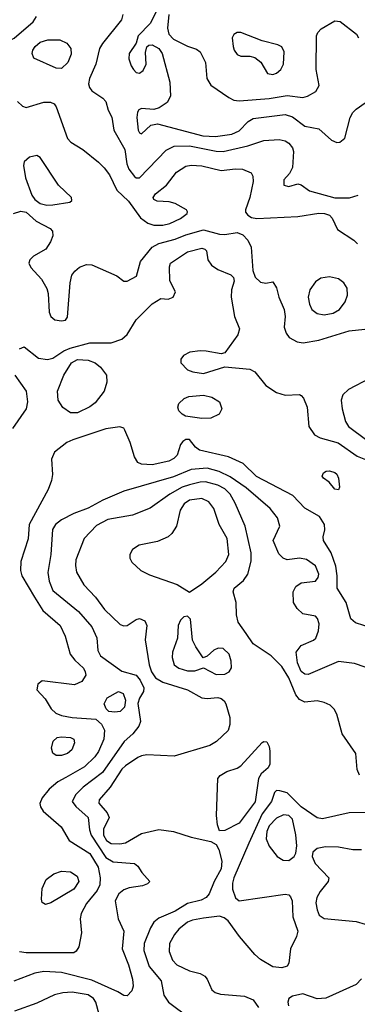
# Model space of a CAD drawing. Extents: x 1173029 to 1307123, y 522559 to 678521.
# Tile 315 of 623: x 1274009 to 1275911, y 546763 to 552306. Entities that reach past the tile are written whole.
import ezdxf

# ---------------------------------------------------------------- set-up
doc = ezdxf.new("R2010")
doc.units = 0

msp = doc.modelspace()

# ---------------------------------------------------------------- linework, layer by layer
at = {"layer": '0CON10XD'}
for points in [[(1274794.6, 552384.6), (1274745, 552285.6), (1274676.9, 552215), (1274665.6, 552174.4), (1274626.2, 552115), (1274624.3, 552085), (1274636.4, 552046.4), (1274650, 552025), (1274665, 552009.2), (1274685, 552005.7), (1274705, 552020.8), (1274722.5, 552055), (1274718.3, 552121.7), (1274725.7, 552154.3), (1274737, 552163), (1274755, 552165.5), (1274793.1, 552145), (1274810.9, 552115), (1274855.5, 551955), (1274859.5, 551875), (1274839.7, 551840.3), (1274795, 551810.4), (1274765, 551801.5), (1274695, 551805.5), (1274681.2, 551798.8), (1274672.2, 551785), (1274668.2, 551755), (1274676.9, 551685), (1274685, 551668.8), (1274695, 551664), (1274747.9, 551712.1), (1274785, 551720.5), (1275041.5, 551651.5), (1275111.5, 551648.5), (1275205, 551661.7), (1275245, 551680), (1275296.7, 551733.3), (1275325, 551750.3), (1275505, 551772.2), (1275545, 551758.9), (1275615, 551707.5), (1275695, 551691.1), (1275765, 551628.5), (1275795, 551615.6), (1275813.3, 551616.7), (1275840.5, 551639.5), (1275870.4, 551755), (1275886.4, 551783.6), (1275905, 551801.8), (1275955, 551838.8)], [(1273735.9, 552315.9), (1273815.6, 552245.6), (1273864.3, 552214.3), (1273935, 552190.3), (1273955, 552190.7), (1273977.9, 552202.1), (1274085, 552293.8), (1274104.6, 552325)], [(1274591.1, 552335), (1274582.7, 552305), (1274475, 552171.9), (1274459.6, 552145), (1274437.9, 552055), (1274402.9, 551975), (1274397.3, 551945), (1274401.5, 551925), (1274415.4, 551905.4), (1274478, 551865), (1274494, 551845), (1274507.5, 551797.5), (1274528.3, 551758.3), (1274538.6, 551685), (1274601.8, 551575), (1274612.9, 551495), (1274624.4, 551465), (1274655, 551423.1), (1274665.5, 551415.5), (1274685, 551415.6), (1274835, 551571.8), (1274878.8, 551595), (1274965, 551596.3), (1275115, 551566.7), (1275155, 551564.2), (1275294.7, 551595.3), (1275384.7, 551625.3), (1275471.4, 551631.4), (1275505, 551623.5), (1275525, 551610.5), (1275545.2, 551585.2), (1275551.2, 551565), (1275545.6, 551474.4), (1275529.4, 551440.6), (1275496.7, 551405), (1275497.5, 551375), (1275525, 551366.2), (1275575, 551381.2), (1275595, 551376), (1275642.4, 551342.4), (1275785, 551304.2), (1275867.6, 551302.4), (1275915, 551317.5)], [(1274848.7, 552335), (1274842.1, 552257.9), (1274849.4, 552225), (1274875, 552197.2), (1274955, 552157.3), (1275005, 552140.6), (1275026, 552125), (1275056, 552065), (1275064, 551975), (1275086.8, 551936.8), (1275187.4, 551867.4), (1275215, 551853.8), (1275245, 551848.9), (1275415, 551861.7), (1275515, 551878.9), (1275605, 551868.5), (1275630, 551875), (1275677.3, 551902.7), (1275696, 551935), (1275679.5, 552025), (1275681.4, 552215), (1275689.3, 552235), (1275708.2, 552255), (1275785, 552299.1), (1275815, 552295.5), (1275905.8, 552225), (1275918, 552205)], [(1275435, 551997.1), (1275455, 552004.3), (1275480, 552025), (1275495.8, 552055), (1275499.2, 552125), (1275485, 552153.8), (1275462.5, 552165), (1275375, 552186.7), (1275255, 552234.5), (1275235, 552234.5), (1275215, 552222.9), (1275206.5, 552205), (1275211.6, 552155), (1275217.3, 552135), (1275235, 552110.9), (1275255, 552101.2), (1275305, 552100.5), (1275333, 552093), (1275367, 552067), (1275405, 552004), (1275435, 551997.1)], [(1274245, 552030.6), (1274215, 552033.5), (1274089.2, 552089.2), (1274079.4, 552115), (1274082.9, 552135), (1274095.5, 552155), (1274125, 552179.2), (1274167.3, 552192.7), (1274235, 552192), (1274275, 552173.6), (1274297.9, 552145), (1274298.5, 552111.5), (1274281.1, 552065), (1274245, 552030.6)], [(1273996.1, 551845), (1274025, 551820.3), (1274045, 551812.8), (1274145, 551841.1), (1274182.4, 551842.4), (1274203.4, 551833.4), (1274215.5, 551815.5), (1274277.7, 551637.7), (1274297.2, 551617.2), (1274365.6, 551575), (1274453.3, 551505), (1274485, 551472.5), (1274515, 551433.3), (1274555.9, 551345.9), (1274622.9, 551285), (1274690, 551190), (1274730.2, 551160.2), (1274765, 551149.2), (1274815, 551149.7), (1274855, 551158.7), (1274915, 551186.8), (1274951.9, 551215), (1274954.4, 551225), (1274948.6, 551235), (1274885, 551272.1), (1274851.4, 551281.4), (1274783.9, 551283.9), (1274764.5, 551294.5), (1274760.8, 551305), (1274774.3, 551325), (1274836.2, 551373.8), (1274892.4, 551447.6), (1274945, 551481.8), (1274975, 551487.5), (1275035, 551482.9), (1275145, 551458.1), (1275225, 551467.3), (1275264.6, 551464.6), (1275313.7, 551443.7), (1275322.5, 551425), (1275324.5, 551394.5), (1275304.6, 551305), (1275280.4, 551235), (1275281.9, 551221.9), (1275294.5, 551205), (1275315, 551192.7), (1275345, 551187.3), (1275575, 551197.7), (1275695, 551217.6), (1275726.7, 551215), (1275754, 551205), (1275769.6, 551189.6), (1275799.4, 551125), (1275890.8, 551065), (1275911.4, 551045)], [(1274162.8, 551262.8), (1274195, 551264.7), (1274291.7, 551278.3), (1274302.3, 551287.7), (1274300.8, 551305), (1274227.5, 551375), (1274125, 551530), (1274105, 551541.2), (1274065, 551532), (1274035, 551506.2), (1274030, 551485), (1274041.8, 551415), (1274078.1, 551318.1), (1274095, 551293.5), (1274125, 551271.2), (1274162.8, 551262.8)], [(1273973.8, 551215), (1274015, 551227.5), (1274045, 551221.8), (1274101.5, 551171.5), (1274181.1, 551131.1), (1274194.2, 551115), (1274195, 551090), (1274182.9, 551055), (1274156.2, 551013.8), (1274087.1, 550975), (1274067.1, 550955), (1274061.4, 550935), (1274071.1, 550911.1), (1274132.5, 550845), (1274162.8, 550792.8), (1274170, 550765), (1274175, 550660), (1274184.3, 550634.3), (1274207.1, 550617.1), (1274245, 550610), (1274267.5, 550615), (1274278.3, 550631.7), (1274294.4, 550825), (1274302.9, 550867.1), (1274319.4, 550890.6), (1274346.8, 550913.2), (1274385, 550928.9), (1274415, 550925.9), (1274555.8, 550865), (1274595, 550834), (1274615, 550834), (1274667.2, 550862.8), (1274690.3, 550945), (1274755, 551025.3), (1274793.1, 551046.9), (1274885, 551070.6), (1274945.4, 551094.6), (1275045, 551122.8), (1275135, 551099.4), (1275165, 551097.8), (1275235, 551108.6), (1275265.6, 551095.6), (1275294.1, 551065), (1275313.5, 551025), (1275323.1, 550895), (1275335, 550856.7), (1275365, 550828.8), (1275395, 550823.8), (1275435, 550830), (1275455.9, 550795.9), (1275468.6, 550745), (1275499.6, 550675), (1275503.8, 550635), (1275499.6, 550575), (1275510.5, 550540.5), (1275526.4, 550516.4), (1275572.4, 550492.4), (1275606.4, 550486.4), (1275695, 550502.8), (1275865.4, 550555.4), (1275954.1, 550564.1)], [(1274007.4, 550452.6), (1274035, 550464.3), (1274115, 550400.9), (1274165, 550392.7), (1274195, 550400.9), (1274257.9, 550442.1), (1274292.8, 550457.2), (1274405, 550487.6), (1274452.3, 550487.7), (1274525, 550486.4), (1274585, 550508.1), (1274615, 550534.3), (1274665, 550615.6), (1274755, 550707.1), (1274805, 550736), (1274845, 550732), (1274873.3, 550745), (1274886, 550775), (1274855.7, 550835.7), (1274852.9, 550915), (1274858.6, 550935), (1274955, 550999.6), (1275035, 551019.5), (1275051.2, 551015), (1275060.8, 551005), (1275069.5, 550955), (1275090.4, 550925), (1275125, 550900.7), (1275199.2, 550869.2), (1275214.4, 550854.4), (1275216.5, 550835), (1275202.7, 550785), (1275201.2, 550745), (1275219.2, 550635), (1275248, 550565), (1275238.7, 550531.3), (1275165, 550430), (1275145, 550424.3), (1275059.6, 550439.6), (1275025, 550442.1), (1274967.5, 550435), (1274931.4, 550415), (1274917.1, 550395), (1274917.1, 550375), (1274955, 550335.6), (1274983.9, 550323.9), (1275045, 550313.8), (1275165, 550351.9), (1275305, 550339.4), (1275333.8, 550323.8), (1275395, 550246.7), (1275455, 550207.1), (1275505, 550191.4), (1275585, 550195.8), (1275595, 550190.8), (1275607.5, 550175), (1275628.2, 550125), (1275637.7, 550015), (1275669.9, 549969.9), (1275701.9, 549951.9), (1275803.9, 549923.9), (1275909.6, 549849.6), (1276051.7, 549791.7)], [(1275725, 550645.5), (1275775, 550653.8), (1275810, 550675), (1275841.9, 550718.1), (1275856.2, 550755), (1275853.3, 550795), (1275835.4, 550825.4), (1275805, 550847.8), (1275755, 550857.9), (1275705, 550850.9), (1275675, 550831.1), (1275643.2, 550785), (1275633.8, 550745), (1275640.9, 550705), (1275655.6, 550675), (1275685, 550651.5), (1275725, 550645.5)], [(1274335, 550092.5), (1274295, 550093.6), (1274252.5, 550122.5), (1274225.6, 550165), (1274221.5, 550215), (1274257.1, 550305), (1274301.1, 550375), (1274335, 550393), (1274395, 550389.2), (1274434.3, 550374.3), (1274465, 550350), (1274498.2, 550305), (1274500.9, 550265), (1274485.3, 550214.7), (1274435, 550148.9), (1274403.6, 550126.4), (1274335, 550092.5)], [(1273971.1, 550005), (1274047.1, 550115), (1274054.6, 550155), (1274046.9, 550215), (1273984.6, 550305)], [(1275982.6, 550287.4), (1275860.8, 550225), (1275829.2, 550195), (1275820.8, 550165), (1275825.7, 550115), (1275843.6, 550045), (1275860.4, 550015), (1275965, 549939.2)], [(1275035, 550061.1), (1274943.8, 550075), (1274924, 550085), (1274906, 550105), (1274900, 550125), (1274906, 550145), (1274935, 550174.2), (1274962.5, 550185), (1275045, 550191.5), (1275091.7, 550181.7), (1275134.2, 550155), (1275147.5, 550115), (1275132.9, 550085), (1275085, 550063.2), (1275035, 550061.1)], [(1275995, 548880.5), (1275901.3, 548911.3), (1275873.7, 548933.7), (1275848.1, 549025), (1275798.2, 549105), (1275797.9, 549175), (1275789.6, 549229.6), (1275763.4, 549305), (1275720.8, 549375), (1275717.9, 549395), (1275727.5, 549435), (1275726.7, 549465), (1275698.7, 549508.7), (1275615, 549555.6), (1275547.5, 549627.5), (1275343.5, 549735), (1275268.2, 549808.2), (1275184.8, 549844.8), (1275022.2, 549882.2), (1274999.8, 549899.8), (1274965, 549943.1), (1274945, 549943.1), (1274928.3, 549931.7), (1274915.4, 549914.6), (1274896.9, 549855), (1274877.1, 549835), (1274848.5, 549821.5), (1274755, 549800.3), (1274695, 549803.1), (1274675, 549813.5), (1274655, 549846), (1274632.2, 549925), (1274602, 549995), (1274595, 550006.2), (1274574.1, 550014.1), (1274495, 550003.5), (1274308.5, 549941.5), (1274274.3, 549925), (1274205, 549871.9), (1274187.6, 549832.4), (1274194.7, 549745), (1274188.2, 549711.8), (1274168.7, 549661.3), (1274061.9, 549465), (1274056.7, 549383.3), (1274015.3, 549255), (1274013.4, 549205), (1274020.4, 549175), (1274093.2, 549055), (1274139.9, 548979.9), (1274237.8, 548895), (1274265.6, 548835), (1274293.8, 548735), (1274319.7, 548699.7), (1274367.8, 548655), (1274378.9, 548635), (1274381.4, 548615), (1274359.6, 548580.4), (1274317.9, 548562.1), (1274135, 548584.5), (1274110.8, 548565), (1274105, 548534.3), (1274152.9, 548482.9), (1274185.8, 548425.8), (1274212.4, 548402.4), (1274245, 548388.9), (1274305, 548378), (1274437.4, 548367.4), (1274470, 548340), (1274486.1, 548306.1), (1274483.4, 548255), (1274453.6, 548186.4), (1274433.4, 548156.6), (1274375, 548100.6), (1274269.7, 548039.7), (1274224.5, 548015), (1274175.5, 547975), (1274135.4, 547925), (1274122.5, 547892.5), (1274125.6, 547875), (1274141.1, 547851.1), (1274242.8, 547762.8), (1274287.1, 547685), (1274405, 547612.8), (1274450.4, 547535), (1274462.8, 547475), (1274461, 547435), (1274445.8, 547404.2), (1274385, 547330.5), (1274355.3, 547275), (1274350.3, 547245), (1274358.3, 547165), (1274342.9, 547087.1), (1274328.1, 547061.9), (1274315, 547053.5), (1274045, 547051.9), (1274007.7, 547057.7)], [(1275955, 548660.6), (1275895, 548681.4), (1275805, 548692.5), (1275635, 548620.5), (1275615, 548620.9), (1275595, 548637.1), (1275573.8, 548685), (1275567.4, 548745), (1275595, 548782.8), (1275665, 548813.6), (1275677.1, 548825), (1275693.1, 548865), (1275696.7, 548905), (1275686.9, 548935), (1275675, 548947.5), (1275605, 548961.1), (1275571.3, 548991.3), (1275551.5, 549025), (1275550.5, 549085), (1275565.3, 549114.7), (1275594.7, 549135.3), (1275675, 549145.7), (1275690, 549165), (1275694.6, 549185), (1275675, 549231.4), (1275625, 549266.7), (1275585.5, 549275.5), (1275515, 549265.5), (1275494.2, 549275), (1275468.6, 549298.6), (1275437.3, 549375), (1275474.5, 549455), (1275461.4, 549501.4), (1275420.5, 549555), (1275285, 549671.1), (1275195, 549733.4), (1275131.9, 549761.9), (1275065, 549781.7), (1274975, 549774.3), (1274875, 549731.9), (1274595, 549651.8), (1274478, 549602), (1274395, 549555.4), (1274313.4, 549526.6), (1274245, 549490.6), (1274210.8, 549465), (1274194.4, 549435.6), (1274185.3, 549295), (1274166.8, 549193.2), (1274174.6, 549145), (1274195, 549093.5), (1274341.2, 548975), (1274415, 548888.1), (1274444.4, 548825.6), (1274448.8, 548755), (1274463.8, 548725), (1274585, 548638), (1274665.3, 548615.3), (1274688.7, 548588.7), (1274708.6, 548545), (1274706.7, 548523.3), (1274684.1, 548485.9), (1274675, 548456.7), (1274690, 548355), (1274681.1, 548328.9), (1274646.7, 548285), (1274597.8, 548242.2), (1274475, 548068.4), (1274367.3, 547985), (1274325, 547943.3), (1274305.4, 547905), (1274325, 547876.2), (1274395.4, 547815), (1274402.5, 547745), (1274412.2, 547715), (1274495, 547589.2), (1274535, 547565.3), (1274655.5, 547555.5), (1274675, 547541.2), (1274698, 547505), (1274742.5, 547455), (1274728.6, 547441.4), (1274700.3, 547429.7), (1274625, 547418.5), (1274595, 547407.3), (1274568.2, 547385), (1274547.9, 547345), (1274563.5, 547245), (1274595.5, 547175), (1274586, 547075), (1274622.6, 546985), (1274644, 546905), (1274648.5, 546865), (1274641.1, 546838.9), (1274615, 546811.2), (1274595, 546812.5), (1274562.6, 546832.6), (1274415, 546898.3), (1274245, 546941.6), (1274145, 546946.7), (1274095, 546937.7), (1273976.9, 546893.1)], [(1275805, 549660), (1275785, 549663.8), (1275752.5, 549702.5), (1275721.2, 549725), (1275713.9, 549736.1), (1275720, 549755), (1275735, 549764), (1275755, 549765.7), (1275785, 549757.1), (1275795, 549748), (1275805.6, 549725), (1275811.2, 549675), (1275805, 549660)], [(1275923.8, 548053.8), (1275910.6, 548085), (1275902.9, 548175), (1275825.6, 548285), (1275795, 548396.7), (1275781.4, 548425), (1275757.4, 548447.4), (1275725, 548462.9), (1275685, 548470.8), (1275615, 548463.3), (1275585, 548478.8), (1275564.8, 548504.8), (1275525, 548601.5), (1275485.6, 548665), (1275425, 548724.3), (1275325, 548792.9), (1275285, 548850), (1275239.4, 548915), (1275231.1, 548955), (1275228.9, 549025), (1275211.9, 549085), (1275217.5, 549105), (1275270.6, 549149.4), (1275294.6, 549185.4), (1275312.3, 549257.7), (1275312.2, 549305), (1275278.9, 549455), (1275223.3, 549585), (1275194.1, 549635), (1275165.4, 549665.4), (1275125, 549685.6), (1275055, 549704.1), (1275025, 549703), (1274965, 549688.4), (1274925, 549673.5), (1274854.5, 549635), (1274743.9, 549556.1), (1274645, 549517.1), (1274505, 549491.8), (1274441.9, 549458.1), (1274373.1, 549385), (1274325.5, 549265), (1274322.8, 549232.8), (1274330, 549195), (1274370.6, 549125), (1274435.8, 549055.8), (1274486.2, 548986.2), (1274575, 548901.2), (1274595, 548893.1), (1274615, 548895.4), (1274665, 548928.8), (1274685, 548934.6), (1274715, 548922.5), (1274724.5, 548895), (1274716.3, 548815), (1274738.5, 548675), (1274751.2, 548635), (1274775, 548601.4), (1274815, 548576.7), (1274955, 548533.2), (1275035, 548489.2), (1275065, 548483.8), (1275125, 548489.6), (1275145, 548484.5), (1275161.8, 548471.8), (1275171.1, 548455), (1275192.7, 548377.3), (1275192.3, 548337.7), (1275184.2, 548305), (1275118, 548242), (1275080.3, 548219.7), (1274879.8, 548160.2), (1274725, 548167.9), (1274695, 548162.5), (1274675, 548151.5), (1274605, 548106), (1274585, 548086), (1274517.9, 547985), (1274456.6, 547915), (1274455.3, 547895), (1274501.4, 547841.4), (1274512.8, 547815), (1274481, 547749), (1274481.2, 547715), (1274498.6, 547685), (1274525, 547668.3), (1274573.4, 547666.6), (1274605, 547672.5), (1274695, 547723.9), (1274793.8, 547746.2), (1274875, 547736.5), (1274975.7, 547704.3), (1275085, 547680), (1275115, 547663.3), (1275130.8, 547635), (1275148.1, 547568.1), (1275144.7, 547525), (1275105.3, 547455), (1275077.3, 547385), (1275059.4, 547365), (1275030.7, 547349.3), (1274955, 547330), (1274885, 547286.6), (1274792.6, 547247.4), (1274764.7, 547225.3), (1274745.8, 547194.2), (1274710.7, 547105), (1274707.8, 547065), (1274737.8, 546975), (1274805.4, 546895), (1274820.4, 546815), (1274847.5, 546775), (1274965, 546686.8)], [(1274965, 549083.8), (1275035, 549129.5), (1275114.5, 549195), (1275170.4, 549255), (1275187.7, 549295), (1275178.2, 549385), (1275132.5, 549465), (1275102.3, 549555), (1275075, 549591.8), (1275035, 549610.7), (1274965, 549600.5), (1274935, 549580.7), (1274913.8, 549545), (1274891.8, 549455), (1274865.7, 549414.3), (1274845.6, 549395), (1274785, 549369.3), (1274682, 549348), (1274645, 549323.3), (1274628.8, 549295), (1274630, 549275), (1274641.5, 549251.5), (1274690.8, 549205), (1274740.5, 549180.5), (1274896.8, 549126.8), (1274965, 549083.8)], [(1275115, 548619.2), (1275165, 548621.1), (1275188.9, 548635), (1275202.2, 548657.8), (1275200.4, 548695), (1275188.2, 548735), (1275155, 548765.5), (1275127.9, 548767.9), (1275102.6, 548757.4), (1275065, 548723.3), (1275043.6, 548713.6), (1275000.6, 548775), (1274982.8, 548812.8), (1274971.7, 548931.7), (1274955, 548948.8), (1274933.3, 548945), (1274914.3, 548925.7), (1274902, 548895), (1274898.8, 548825), (1274869.2, 548745), (1274867.5, 548715), (1274879.2, 548675), (1274906, 548655), (1274955, 548640), (1274995, 548640.5), (1275045, 548656.7), (1275115, 548619.2)], [(1274545, 548406.9), (1274512.1, 548412.1), (1274495.6, 548425.6), (1274485.7, 548455), (1274502.2, 548487.8), (1274565, 548523.1), (1274592.9, 548512.9), (1274606.1, 548475), (1274599.4, 548435), (1274575, 548412.2), (1274545, 548406.9)], [(1274245, 548163.5), (1274215, 548164.4), (1274195, 548176.7), (1274187.5, 548205), (1274197.5, 548245), (1274221.2, 548265), (1274245, 548269.5), (1274295, 548264.2), (1274315, 548255.8), (1274318, 548235), (1274302, 548195), (1274278.8, 548175), (1274245, 548163.5)], [(1275135, 547740), (1275122.7, 547772.7), (1275117.3, 547825), (1275125.6, 548034.4), (1275138.3, 548051.7), (1275175.5, 548074.5), (1275235, 548093.1), (1275254, 548105), (1275375, 548236.7), (1275385, 548243.3), (1275400.7, 548240.7), (1275414, 548215), (1275418.2, 548188.2), (1275418.5, 548115), (1275408.1, 548095), (1275369.3, 548060.7), (1275354, 548035), (1275335, 547902.2), (1275245, 547783.6), (1275165, 547742), (1275135, 547740)], [(1275965, 547842.8), (1275865, 547840.4), (1275715, 547806.2), (1275685, 547813.1), (1275595, 547874.7), (1275515, 547952.7), (1275475, 547965.6), (1275455, 547965.8), (1275444.6, 547955.4), (1275426.8, 547905), (1275374.9, 547835.1), (1275299.5, 547670.5), (1275215.5, 547474.5), (1275208.1, 547445), (1275208.5, 547411.5), (1275225, 547362.9), (1275245.5, 547345.5), (1275505, 547382.7), (1275525, 547378.9), (1275535, 547368.6), (1275544.6, 547344.6), (1275547.1, 547255), (1275575.5, 547175), (1275568.2, 547145), (1275533.8, 547075), (1275524.4, 546995), (1275515, 546977.5), (1275485, 546967.5), (1275435, 546973.8), (1275365.3, 547015.3), (1275333.1, 547043.1), (1275246.4, 547145), (1275182.8, 547232.8), (1275160.5, 547250.5), (1275135, 547258.2), (1275045, 547248.6), (1274983.5, 547236.5), (1274955, 547224.7), (1274906.2, 547185), (1274881.2, 547155), (1274853.1, 547105), (1274850.5, 547059.5), (1274870.7, 547010.7), (1274895, 546985.6), (1274965, 546950.9), (1275025, 546935.5), (1275051.7, 546921.7), (1275065.3, 546905.3), (1275091.9, 546845), (1275109.8, 546829.8), (1275139.8, 546819.8), (1275275, 546807.8), (1275325, 546787.5), (1275354.6, 546744.6)], [(1275525, 547572.9), (1275555.4, 547594.6), (1275565.4, 547614.6), (1275569.5, 547655), (1275563.8, 547716.2), (1275545, 547805.5), (1275525, 547826.5), (1275495, 547830.3), (1275455, 547811.5), (1275415, 547767.7), (1275400.6, 547735), (1275397.4, 547695), (1275415, 547652.5), (1275458.8, 547595), (1275492.5, 547575), (1275525, 547572.9)], [(1275935, 547632), (1275885, 547632.5), (1275805, 547647.3), (1275731.4, 547648.6), (1275685, 547640), (1275660.3, 547619.7), (1275657.5, 547595), (1275674, 547555), (1275750, 547475), (1275747.5, 547455), (1275701.7, 547398.3), (1275683.3, 547365), (1275678, 547335), (1275684, 547294), (1275695.6, 547265), (1275725, 547245.5), (1275905, 547228.9), (1275954.7, 547214.7)], [(1274155, 547324), (1274135.9, 547335.9), (1274131.9, 547355), (1274135.6, 547415), (1274158.6, 547465), (1274202.4, 547497.6), (1274245, 547511.9), (1274295, 547508.6), (1274332.9, 547485), (1274342.5, 547455), (1274315, 547411.1), (1274185, 547334.2), (1274155, 547324)], [(1275934.6, 546905.4), (1275905.3, 546874.7), (1275733.2, 546796.8), (1275685, 546794.2), (1275605, 546822.2), (1275545, 546808.6), (1275526, 546795), (1275520, 546775), (1275523.7, 546753.7)], [(1274456.2, 546705), (1274437.9, 546775), (1274425, 546796.4), (1274395, 546815.8), (1274305, 546830.7), (1274252.2, 546827.8), (1274205, 546816), (1274105, 546768.8), (1273980.8, 546725)]]:
    msp.add_lwpolyline(points, dxfattribs=at)

doc.saveas('drawing.dxf')
